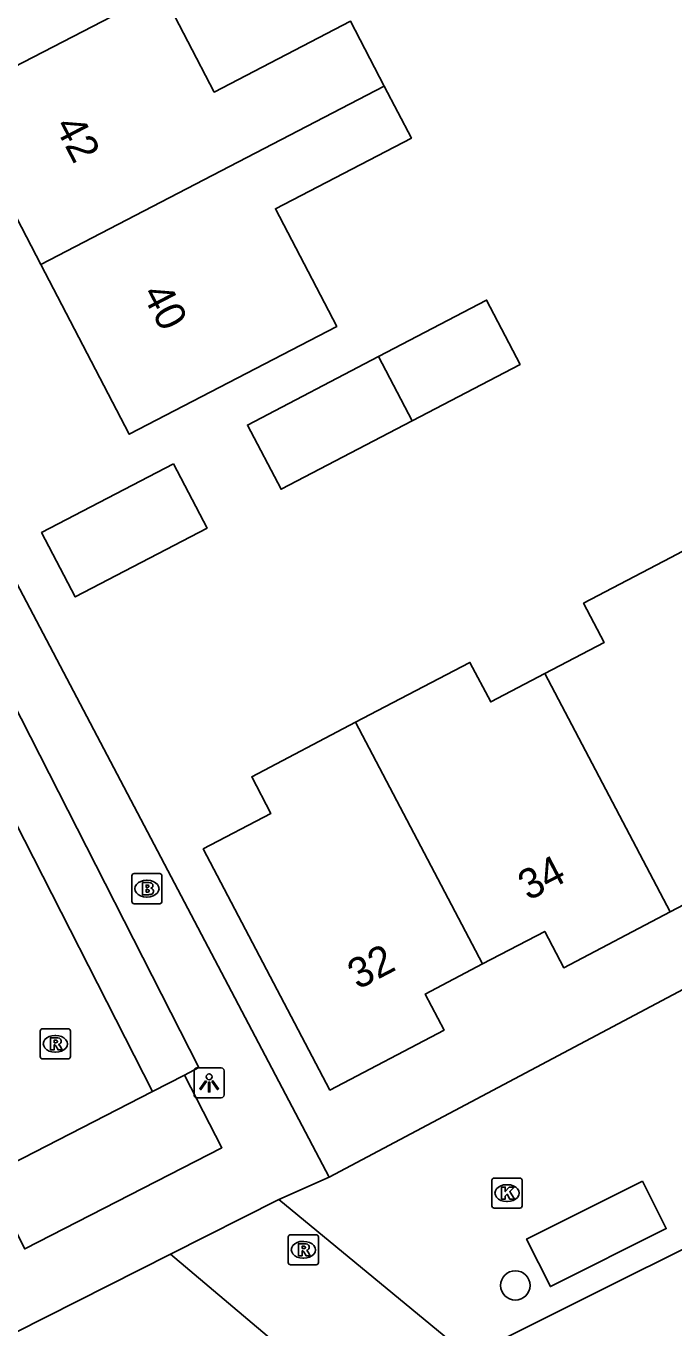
# Model space of a CAD drawing. Extents: x 158461 to 159795, y 387220 to 388672.
# Drawn here: x 159101.4 to 159122.95, y 387818 to 387861.34 of the extents above; entities that cross this region are included whole.
import ezdxf

# ---------------------------------------------------------------- set-up
doc = ezdxf.new("R2010")
doc.units = 0
for name, color, linetype in [('IMGEO_Boom', 7, 'Continuous'), ('IMGEO_Brandkraan', 7, 'Continuous'), ('IMGEO_Kolk', 7, 'Continuous'), ('IMGEO_Lichtpunt', 7, 'Continuous'), ('IMGEO_Pand', 7, 'Continuous'), ('IMGEO_Pand_nummerreeks', 7, 'Continuous'), ('IMGEO_Parkeervlak_open', 7, 'Continuous'), ('IMGEO_Rijbaan_lokaal_open', 7, 'Continuous'), ('IMGEO_Rioolput', 7, 'Continuous'), ('IMGEO_Voetpad_open', 7, 'Continuous')]:
    doc.layers.add(name, color=color, linetype=linetype)

msp = doc.modelspace()

# ---------------------------------------------------------------- linework, layer by layer
at = {"layer": 'IMGEO_Boom'}
msp.add_circle((159117.675, 387819.417), 0.489, dxfattribs=at)
at = {"layer": 'IMGEO_Brandkraan'}
for p, q in [((159104.922, 387832.197), (159104.922, 387833.049)), ((159104.997, 387833.123), (159105.849, 387833.123)), ((159105.41, 387832.903), (159105.435, 387832.903)), ((159105.923, 387833.049), (159105.923, 387832.197)), ((159105.849, 387832.123), (159104.997, 387832.123)), ((159105.433, 387832.343), (159105.408, 387832.343))]:
    msp.add_line(p, q, dxfattribs=at)
for points in [[(159104.922, 387832.197), (159104.922, 387833.049)], [(159104.997, 387833.123), (159105.849, 387833.123)], [(159105.27, 387832.823), (159105.27, 387832.423), (159105.483, 387832.423)], [(159105.501, 387832.823), (159105.27, 387832.823)], [(159105.923, 387833.049), (159105.923, 387832.197)], [(159105.449, 387832.742), (159105.395, 387832.742), (159105.395, 387832.666)], [(159105.395, 387832.666), (159105.448, 387832.666)], [(159105.457, 387832.59), (159105.395, 387832.59), (159105.395, 387832.509)], [(159105.395, 387832.509), (159105.457, 387832.509)], [(159105.849, 387832.123), (159104.997, 387832.123)]]:
    msp.add_lwpolyline(points, dxfattribs=at)
for centre, radius, start, end in [((159104.999, 387833.047), 0.0765, 91.552, 178.448), ((159104.999, 387833.047), 0.0765, 91.552, 178.448), ((159105.505, 387832.678), 0.145, 59.4692, 91.5367), ((159105.53, 387832.725), 0.0922, 285.5137, 58.1501), ((159105.847, 387833.047), 0.0765, 1.552, 88.448), ((159105.847, 387833.047), 0.0765, 1.552, 88.448), ((159105.45, 387832.704), 0.0379, 267.8285, 90.9355), ((159105.458, 387832.549), 0.0404, 269.8759, 90.5077), ((159105.489, 387832.674), 0.251, 268.6676, 293.5347), ((159105.535, 387832.533), 0.105, 301.3115, 78.989), ((159104.999, 387832.199), 0.0765, 181.552, 268.448), ((159104.999, 387832.199), 0.0765, 181.552, 268.448), ((159105.847, 387832.199), 0.0765, 271.552, 358.448), ((159105.847, 387832.199), 0.0765, 271.552, 358.448)]:
    msp.add_arc(centre, radius, start, end, dxfattribs=at)
for centre, major_axis, ratio, start_param, end_param in [((159105.409, 387832.623), (-0.387, 0.002), 0.722429, 4.712389, 7.853982), ((159105.434, 387832.623), (-0.39, 0.002), 0.717154, 1.570796, 4.712389)]:
    msp.add_ellipse(centre, major_axis=major_axis, ratio=ratio, start_param=start_param, end_param=end_param, dxfattribs=at)
at = {"layer": 'IMGEO_Kolk'}
for p, q in [((159116.897, 387822.064), (159116.897, 387822.916)), ((159116.972, 387822.99), (159117.824, 387822.99)), ((159117.898, 387822.916), (159117.898, 387822.064)), ((159117.385, 387822.77), (159117.41, 387822.77)), ((159117.824, 387821.99), (159116.972, 387821.99)), ((159117.408, 387822.21), (159117.383, 387822.21))]:
    msp.add_line(p, q, dxfattribs=at)
for points in [[(159116.897, 387822.064), (159116.897, 387822.916)], [(159116.972, 387822.99), (159117.824, 387822.99)], [(159117.898, 387822.916), (159117.898, 387822.064)], [(159117.218, 387822.69), (159117.341, 387822.69), (159117.341, 387822.539), (159117.471, 387822.69), (159117.635, 387822.69), (159117.489, 387822.539), (159117.642, 387822.29), (159117.49, 387822.29), (159117.405, 387822.454), (159117.341, 387822.387), (159117.341, 387822.29), (159117.218, 387822.29), (159117.218, 387822.69)], [(159117.824, 387821.99), (159116.972, 387821.99)]]:
    msp.add_lwpolyline(points, dxfattribs=at)
for centre, start, end in [((159116.974, 387822.914), 91.552, 178.448), ((159116.974, 387822.914), 91.552, 178.448), ((159117.822, 387822.914), 1.552, 88.448), ((159117.822, 387822.914), 1.552, 88.448), ((159116.974, 387822.066), 181.552, 268.448), ((159116.974, 387822.066), 181.552, 268.448), ((159117.822, 387822.066), 271.552, 358.448), ((159117.822, 387822.066), 271.552, 358.448)]:
    msp.add_arc(centre, 0.0765, start, end, dxfattribs=at)
for centre, major_axis, ratio, start_param, end_param in [((159117.384, 387822.49), (-0.387, 0.002), 0.722429, 4.712389, 7.853982), ((159117.409, 387822.49), (-0.39, 0.002), 0.717154, 1.570796, 4.712389)]:
    msp.add_ellipse(centre, major_axis=major_axis, ratio=ratio, start_param=start_param, end_param=end_param, dxfattribs=at)
at = {"layer": 'IMGEO_Lichtpunt'}
for p, q in [((159106.992, 387826.563), (159106.992, 387825.756)), ((159106.992, 387826.563), (159106.992, 387825.756)), ((159107.894, 387826.658), (159107.086, 387826.658)), ((159107.894, 387826.658), (159107.086, 387826.658)), ((159107.988, 387825.756), (159107.988, 387826.563)), ((159107.988, 387825.756), (159107.988, 387826.563)), ((159107.086, 387825.662), (159107.894, 387825.662)), ((159107.086, 387825.662), (159107.894, 387825.662))]:
    msp.add_line(p, q, dxfattribs=at)
for points in [[(159107.366, 387826.227), (159107.405, 387826.199), (159107.217, 387825.937), (159107.179, 387825.964), (159107.366, 387826.227)], [(159107.468, 387826.179), (159107.515, 387826.179), (159107.515, 387825.857), (159107.468, 387825.857), (159107.468, 387826.179)], [(159107.578, 387826.199), (159107.616, 387826.226), (159107.803, 387825.964), (159107.764, 387825.936), (159107.578, 387826.199)]]:
    msp.add_lwpolyline(points, dxfattribs=at)
msp.add_circle((159107.491, 387826.361), 0.0994, dxfattribs=at)
for centre, start, end in [((159107.086, 387826.563), 90, 180), ((159107.086, 387826.563), 90, 180), ((159107.894, 387826.563), 0, 90), ((159107.894, 387826.563), 0, 90), ((159107.086, 387825.756), 180, 270), ((159107.086, 387825.756), 180, 270), ((159107.894, 387825.756), 270, 0), ((159107.894, 387825.756), 270, 360)]:
    msp.add_arc(centre, 0.0946, start, end, dxfattribs=at)
at = {"layer": 'IMGEO_Pand'}
for points in [[(159105.903, 387862.523), (159099.017, 387858.943)], [(159105.903, 387862.523), (159107.663, 387859.139), (159112.193, 387861.495), (159113.316, 387859.336)], [(159113.316, 387859.336), (159114.217, 387857.603), (159109.698, 387855.253), (159111.734, 387851.337), (159104.837, 387847.75), (159101.899, 387853.4)], [(159101.899, 387853.4), (159113.316, 387859.336)], [(159101.899, 387853.4), (159099.017, 387858.943)], [(159113.12, 387850.331), (159116.716, 387852.211), (159117.834, 387850.072), (159114.242, 387848.194)], [(159114.242, 387848.194), (159109.885, 387845.915), (159108.766, 387848.055), (159113.12, 387850.331)], [(159113.12, 387850.331), (159114.242, 387848.194)], [(159106.302, 387846.767), (159107.422, 387844.626), (159103.039, 387842.333), (159101.919, 387844.475), (159106.302, 387846.767)], [(159118.658, 387839.785), (159120.629, 387840.82), (159119.946, 387842.122), (159122.848, 387843.646), (159123.577, 387844.029)], [(159112.363, 387838.16), (159113.336, 387838.671), (159116.165, 387840.156), (159116.857, 387838.839), (159118.658, 387839.785)], [(159118.658, 387839.785), (159122.825, 387831.85)], [(159116.587, 387830.116), (159114.677, 387829.113), (159115.305, 387827.916), (159111.507, 387825.921), (159107.294, 387833.945), (159109.548, 387835.128), (159108.909, 387836.346), (159112.363, 387838.16)], [(159116.587, 387830.116), (159112.363, 387838.16)], [(159127.817, 387835.955), (159125.748, 387834.869), (159126.359, 387833.705), (159122.825, 387831.85)], [(159122.825, 387831.85), (159119.286, 387829.992), (159118.652, 387831.2), (159116.587, 387830.116)]]:
    msp.add_lwpolyline(points, dxfattribs=at)
at = {"layer": 'IMGEO_Parkeervlak_open'}
msp.add_lwpolyline([(159105.605, 387825.871), (159106.674, 387826.42)], dxfattribs=at)
at = {"layer": 'IMGEO_Rijbaan_lokaal_open'}
for points in [[(159127.073, 387854.722), (159136.509, 387836.307), (159111.482, 387823.018)], [(159100.739, 387835.43), (159105.605, 387825.871)], [(159116.125, 387817.059), (159139.958, 387828.977)], [(159100.118, 387823.053), (159105.605, 387825.871)], [(159109.81, 387822.282), (159111.482, 387823.018)], [(159121.904, 387822.886), (159122.694, 387821.306), (159118.84, 387819.379), (159118.05, 387820.959), (159121.904, 387822.886)], [(159109.81, 387822.282), (159106.206, 387820.459)], [(159116.125, 387817.059), (159109.81, 387822.282)], [(159122.076, 387796.798), (159122.24, 387796.882), (159113.282, 387814.48), (159106.206, 387820.459)]]:
    msp.add_lwpolyline(points, dxfattribs=at)
at = {"layer": 'IMGEO_Rioolput'}
for p, q in [((159101.876, 387827.032), (159101.876, 387827.884)), ((159101.951, 387827.958), (159102.803, 387827.958)), ((159102.364, 387827.738), (159102.389, 387827.738)), ((159102.877, 387827.884), (159102.877, 387827.032)), ((159102.387, 387827.178), (159102.362, 387827.178)), ((159102.803, 387826.958), (159101.951, 387826.958)), ((159110.199, 387821.103), (159111.051, 387821.103)), ((159110.124, 387820.177), (159110.124, 387821.029)), ((159110.612, 387820.883), (159110.637, 387820.883)), ((159111.125, 387821.029), (159111.125, 387820.177)), ((159110.635, 387820.323), (159110.61, 387820.323)), ((159111.051, 387820.103), (159110.199, 387820.103))]:
    msp.add_line(p, q, dxfattribs=at)
for points in [[(159101.876, 387827.032), (159101.876, 387827.884)], [(159101.951, 387827.958), (159102.803, 387827.958)], [(159102.465, 387827.656), (159102.213, 387827.658), (159102.213, 387827.258)], [(159102.877, 387827.884), (159102.877, 387827.032)], [(159102.213, 387827.258), (159102.337, 387827.258), (159102.337, 387827.42), (159102.348, 387827.42)], [(159102.391, 387827.577), (159102.337, 387827.577), (159102.337, 387827.496)], [(159102.337, 387827.496), (159102.389, 387827.496)], [(159102.395, 387827.391), (159102.466, 387827.258), (159102.606, 387827.258), (159102.541, 387827.384)], [(159102.803, 387826.958), (159101.951, 387826.958)], [(159110.199, 387821.103), (159111.051, 387821.103)], [(159110.124, 387820.177), (159110.124, 387821.029)], [(159110.713, 387820.801), (159110.461, 387820.803), (159110.461, 387820.403)], [(159110.639, 387820.722), (159110.585, 387820.722), (159110.585, 387820.641)], [(159111.125, 387821.029), (159111.125, 387820.177)], [(159110.461, 387820.403), (159110.585, 387820.403), (159110.585, 387820.565), (159110.596, 387820.565)], [(159110.585, 387820.641), (159110.637, 387820.641)], [(159110.643, 387820.536), (159110.714, 387820.403), (159110.854, 387820.403), (159110.789, 387820.529)], [(159111.051, 387820.103), (159110.199, 387820.103)]]:
    msp.add_lwpolyline(points, dxfattribs=at)
for centre, radius, start, end in [((159101.953, 387827.882), 0.0765, 91.552, 178.448), ((159101.953, 387827.882), 0.0765, 91.552, 178.448), ((159102.464, 387827.546), 0.109, 350.3612, 89.416), ((159102.801, 387827.882), 0.0765, 1.552, 88.448), ((159102.801, 387827.882), 0.0765, 1.552, 88.448), ((159102.347, 387827.367), 0.0533, 26.0293, 88.6989), ((159102.373, 387827.685), 0.19, 274.7715, 282.9687), ((159102.397, 387827.481), 0.0964, 77.0061, 93.1865), ((159102.411, 387827.538), 0.0378, 276.6634, 79.6772), ((159102.462, 387827.546), 0.112, 277.5842, 350.9817), ((159102.446, 387827.331), 0.108, 29.5134, 73.7905), ((159101.953, 387827.034), 0.0765, 181.552, 268.448), ((159101.953, 387827.034), 0.0765, 181.552, 268.448), ((159102.801, 387827.034), 0.0765, 271.552, 358.448), ((159102.801, 387827.034), 0.0765, 271.552, 358.448), ((159110.201, 387821.027), 0.0765, 91.552, 178.448), ((159110.201, 387821.027), 0.0765, 91.552, 178.448), ((159111.049, 387821.027), 0.0765, 1.552, 88.448), ((159111.049, 387821.027), 0.0765, 1.552, 88.448), ((159110.645, 387820.626), 0.0964, 77.0061, 93.1865), ((159110.659, 387820.683), 0.0378, 276.6634, 79.6772), ((159110.712, 387820.691), 0.109, 350.3612, 89.416), ((159110.71, 387820.691), 0.112, 277.5842, 350.9817), ((159110.595, 387820.512), 0.0533, 26.0293, 88.6989), ((159110.621, 387820.83), 0.19, 274.7715, 282.9687), ((159110.694, 387820.476), 0.108, 29.5134, 73.7905), ((159110.201, 387820.179), 0.0765, 181.552, 268.448), ((159110.201, 387820.179), 0.0765, 181.552, 268.448), ((159111.049, 387820.179), 0.0765, 271.552, 358.448), ((159111.049, 387820.179), 0.0765, 271.552, 358.448)]:
    msp.add_arc(centre, radius, start, end, dxfattribs=at)
for centre, major_axis, ratio, start_param, end_param in [((159102.363, 387827.458), (-0.387, 0.002), 0.722429, 4.712389, 7.853982), ((159102.388, 387827.458), (-0.39, 0.002), 0.717154, 1.570796, 4.712389), ((159110.611, 387820.603), (-0.387, 0.002), 0.722429, 4.712389, 7.853982), ((159110.636, 387820.603), (-0.39, 0.002), 0.717154, 1.570796, 4.712389)]:
    msp.add_ellipse(centre, major_axis=major_axis, ratio=ratio, start_param=start_param, end_param=end_param, dxfattribs=at)
at = {"layer": 'IMGEO_Voetpad_open'}
for points in [[(159111.482, 387823.018), (159096.822, 387850.902), (159095.538, 387850.134), (159092.754, 387855.475)], [(159094.386, 387847.902), (159095.941, 387848.682), (159107.152, 387826.665), (159106.674, 387826.42)], [(159106.674, 387826.42), (159107.917, 387824.001), (159101.361, 387820.634), (159100.118, 387823.053)], [(159106.206, 387820.459), (159092.791, 387813.673)]]:
    msp.add_lwpolyline(points, dxfattribs=at)

# ---------------------------------------------------------------- texts
at = {"layer": 'IMGEO_Pand_nummerreeks'}
for s, rotation, p in [('42', 297.4735, (159102.333, 387858.026)), ('40', 297.4735, (159105.241, 387852.436)), ('34', 27.5478, (159118.105, 387832.205)), ('32', 27.5478, (159112.438, 387829.249))]:
    msp.add_text(s, height=1, rotation=rotation, dxfattribs=at).set_placement(p)

doc.saveas('drawing.dxf')
